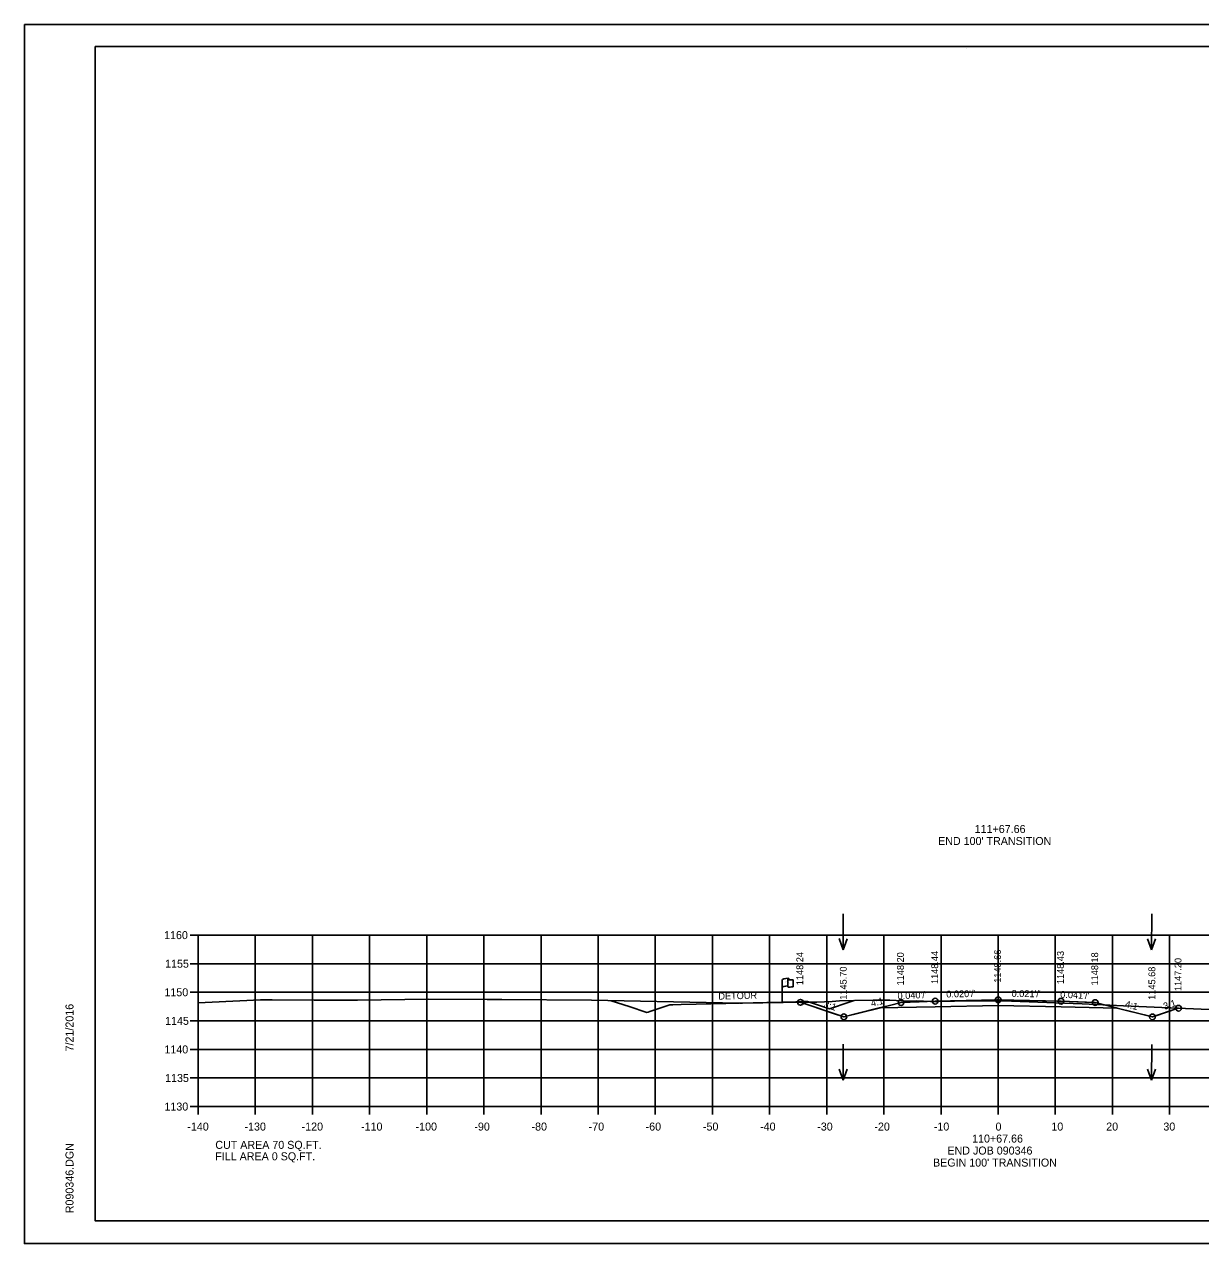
# Model space of a CAD drawing. Extents: x 1368971 to 1374497, y 378717 to 381839.
# Drawn here: x 1369472.5 to 1369678.4, y 379288.5 to 379501.8 of the extents above; entities that cross this region are included whole.
import ezdxf

# ---------------------------------------------------------------- set-up
doc = ezdxf.new("R2010")
doc.units = 0
for name, color, linetype in [('E_Existing ROW', 7, 'Continuous'), ('R_Alt Surface', 7, 'Continuous'), ('R_Axis', 7, 'Continuous'), ('R_Axis Annot', 7, 'Continuous'), ('R_Border', 7, 'Continuous'), ('R_Contours', 7, 'Continuous'), ('R_Exist Surface', 7, 'Continuous'), ('R_Fin Surface', 7, 'Continuous'), ('R_Grid', 7, 'Continuous'), ('R_No Plot', 7, 'Continuous'), ('R_Water Annot', 7, 'Continuous'), ('R_Xsect Elev', 7, 'Continuous'), ('R_Xsect Slope', 7, 'Continuous')]:
    doc.layers.add(name, color=color, linetype=linetype)

msp = doc.modelspace()

# ---------------------------------------------------------------- linework, layer by layer
at = {"layer": 'E_Existing ROW'}
for p, q in [((1369605.14, 379330.67), (1369605.14, 379334.62)), ((1369606.14, 379334.71), (1369606.14, 379334.7)), ((1369606.14, 379334.7), (1369606.14, 379333.47)), ((1369606.3, 379334.87), (1369606.3, 379334.63)), ((1369607.07, 379334.68), (1369607.07, 379333.44))]:
    msp.add_line(p, q, dxfattribs=at)
for centre, radius, start, end in [((1369606.21, 379334.71), 0.078, 88.6458, 274.2828), ((1369606.21, 379333.47), 0.0783, 180, 273.9564), ((1369606.23, 379334.87), 0.0783, 263.0712, 93.9564)]:
    msp.add_arc(centre, radius, start, end, dxfattribs=at)
for centre, major_axis, ratio, start_param, end_param in [((1369606.72, 379334.66), (-1.58, -0.04), 0.19887, 5.030368, 6.283185), ((1369606.72, 379333.34), (-1.58, -0.04), 0.19887, 5.083035, 6.194897), ((1369607.43, 379334.78), (-1.23, -0.13), 0.052933, 0.159456, 1.268315), ((1369607.43, 379333.54), (-1.23, -0.13), 0.052933, 0.159456, 1.268315)]:
    msp.add_ellipse(centre, major_axis=major_axis, ratio=ratio, start_param=start_param, end_param=end_param, dxfattribs=at)
at = {"layer": 'R_Alt Surface'}
msp.add_lwpolyline([(1369622.1, 379329.73), (1369631.93, 379329.92), (1369642.93, 379330.14), (1369653.93, 379329.91), (1369663.76, 379329.71)], dxfattribs=at)
at = {"layer": 'R_Axis'}
for p, q in [((1369501.53, 379342.48), (1369502.93, 379342.48)), ((1369502.93, 379312.48), (1369502.93, 379342.48)), ((1369501.53, 379337.48), (1369502.93, 379337.48)), ((1369501.53, 379332.48), (1369502.93, 379332.48)), ((1369501.53, 379327.48), (1369502.93, 379327.48)), ((1369501.53, 379322.48), (1369502.93, 379322.48)), ((1369501.53, 379317.48), (1369502.93, 379317.48)), ((1369501.53, 379312.48), (1369502.93, 379312.48)), ((1369502.93, 379312.48), (1369782.93, 379312.48)), ((1369502.93, 379311.08), (1369502.93, 379312.48)), ((1369512.93, 379311.08), (1369512.93, 379312.48)), ((1369522.93, 379311.08), (1369522.93, 379312.48)), ((1369532.93, 379311.08), (1369532.93, 379312.48)), ((1369542.93, 379311.08), (1369542.93, 379312.48)), ((1369552.93, 379311.08), (1369552.93, 379312.48)), ((1369562.93, 379311.08), (1369562.93, 379312.48)), ((1369572.93, 379311.08), (1369572.93, 379312.48)), ((1369582.93, 379311.08), (1369582.93, 379312.48)), ((1369592.93, 379311.08), (1369592.93, 379312.48)), ((1369602.93, 379311.08), (1369602.93, 379312.48)), ((1369612.93, 379311.08), (1369612.93, 379312.48)), ((1369622.93, 379311.08), (1369622.93, 379312.48)), ((1369632.93, 379311.08), (1369632.93, 379312.48)), ((1369642.93, 379311.08), (1369642.93, 379312.48)), ((1369652.93, 379311.08), (1369652.93, 379312.48)), ((1369662.93, 379311.08), (1369662.93, 379312.48)), ((1369672.93, 379311.08), (1369672.93, 379312.48))]:
    msp.add_line(p, q, dxfattribs=at)
at = {"layer": 'R_Border'}
for p, q in [((1369484.93, 379497.94), (1369801.11, 379497.94)), ((1369484.93, 379292.48), (1369484.93, 379497.94)), ((1369637.45, 379497.68), (1369637.45, 379497.68)), ((1369637.45, 379497.68), (1369637.45, 379497.68)), ((1369484.93, 379292.48), (1369484.93, 379292.48)), ((1369801.11, 379292.48), (1369484.93, 379292.48))]:
    msp.add_line(p, q, dxfattribs=at)
at = {"layer": 'R_Contours'}
msp.add_lwpolyline([(1369608.32, 379330.72), (1369611.21, 379330.77), (1369613.88, 379330.86), (1369615.17, 379330.96), (1369617.78, 379331.06), (1369621.24, 379331.07), (1369622.59, 379331.12), (1369623.98, 379331.07), (1369627.38, 379330.95), (1369628.64, 379331), (1369631.08, 379330.85), (1369632.46, 379330.87), (1369633.05, 379330.9), (1369635.31, 379330.94), (1369643.69, 379330.98), (1369657.63, 379330.47), (1369664.84, 379330.12), (1369671.6, 379329.79), (1369674.46, 379329.68), (1369670.35, 379328.3), (1369669.93, 379328.16), (1369669.93, 379328.18), (1369669.39, 379328.31), (1369663.76, 379329.72), (1369663.76, 379329.71), (1369653.93, 379329.91), (1369642.93, 379330.14), (1369631.93, 379329.92), (1369622.1, 379329.73), (1369618.22, 379328.76), (1369615.93, 379328.18), (1369613.94, 379328.85)], close=True, dxfattribs=at)
at = {"layer": 'R_Exist Surface'}
msp.add_lwpolyline([(1369502.93, 379330.61), (1369505.38, 379330.75), (1369513.85, 379331.14), (1369515.9, 379331.16), (1369523.26, 379331.12), (1369529.41, 379331.08), (1369529.85, 379331.1), (1369530.82, 379331.11), (1369543.23, 379331.26), (1369543.24, 379331.26), (1369543.24, 379331.26), (1369543.24, 379331.26), (1369553.5, 379331.22), (1369556.08, 379331.19), (1369571.78, 379331.08), (1369594.68, 379330.62), (1369597.76, 379330.57), (1369598.17, 379330.56), (1369605.33, 379330.67), (1369611.21, 379330.77), (1369613.88, 379330.86), (1369615.17, 379330.96), (1369617.78, 379331.06), (1369621.24, 379331.07), (1369622.59, 379331.12), (1369623.98, 379331.07), (1369627.38, 379330.95), (1369628.64, 379331), (1369631.08, 379330.85), (1369632.46, 379330.87), (1369633.05, 379330.9), (1369635.31, 379330.94), (1369643.69, 379330.98), (1369657.63, 379330.47), (1369664.84, 379330.12), (1369671.6, 379329.79), (1369679.83, 379329.49)], dxfattribs=at)
at = {"layer": 'R_Fin Surface'}
for points in [[(1369575.2, 379331.01), (1369578.35, 379329.97), (1369581.46, 379328.95), (1369581.66, 379329.02), (1369581.96, 379329.12), (1369583.22, 379329.54), (1369585.47, 379330.3), (1369586.02, 379330.31), (1369587.48, 379330.35), (1369595.25, 379330.53), (1369602.44, 379330.69), (1369607.55, 379330.81), (1369608.58, 379330.84), (1369609.55, 379330.86), (1369611.32, 379330.28), (1369612.56, 379329.87), (1369612.61, 379329.85), (1369612.64, 379329.84), (1369612.9, 379329.76), (1369613.39, 379329.6), (1369616.84, 379330.76), (1369617.74, 379331.06)], [(1369608.3, 379330.72), (1369615.93, 379328.18), (1369622.1, 379329.72), (1369625.93, 379330.68), (1369631.93, 379330.92), (1369642.93, 379331.14), (1369653.93, 379330.92), (1369653.93, 379330.91), (1369659.93, 379330.68), (1369659.93, 379330.67), (1369663.76, 379329.72), (1369663.76, 379329.71), (1369669.93, 379328.18), (1369669.93, 379328.17), (1369674.45, 379329.68), (1369674.49, 379329.68)], [(1369608.32, 379330.72), (1369613.94, 379328.85), (1369615.93, 379328.18), (1369618.22, 379328.76), (1369622.1, 379329.73), (1369623.71, 379330.13), (1369625.93, 379330.68), (1369629.08, 379330.81), (1369631.93, 379330.92), (1369642.72, 379331.13), (1369642.93, 379331.14), (1369643.17, 379331.13), (1369653.2, 379330.93), (1369653.93, 379330.91), (1369659.44, 379330.69), (1369659.93, 379330.67), (1369659.93, 379330.68), (1369663.43, 379329.79), (1369663.76, 379329.71), (1369663.76, 379329.72), (1369669.39, 379328.31), (1369669.93, 379328.18), (1369669.93, 379328.16), (1369670.35, 379328.3), (1369674.46, 379329.68), (1369674.51, 379329.68)]]:
    msp.add_lwpolyline(points, dxfattribs=at)
at = {"layer": 'R_Grid'}
for p, q in [((1369502.93, 379342.48), (1369782.93, 379342.48)), ((1369502.93, 379312.48), (1369502.93, 379342.48)), ((1369512.93, 379312.48), (1369512.93, 379342.48)), ((1369522.93, 379312.48), (1369522.93, 379342.48)), ((1369532.93, 379312.48), (1369532.93, 379342.48)), ((1369542.93, 379312.48), (1369542.93, 379342.48)), ((1369552.93, 379312.48), (1369552.93, 379342.48)), ((1369562.93, 379312.48), (1369562.93, 379342.48)), ((1369572.93, 379312.48), (1369572.93, 379342.48)), ((1369582.93, 379312.48), (1369582.93, 379342.48)), ((1369592.93, 379312.48), (1369592.93, 379342.48)), ((1369602.93, 379312.48), (1369602.93, 379342.48)), ((1369612.93, 379312.48), (1369612.93, 379342.48)), ((1369622.93, 379312.48), (1369622.93, 379342.48)), ((1369632.93, 379312.48), (1369632.93, 379342.48)), ((1369642.93, 379312.48), (1369642.93, 379342.48)), ((1369652.93, 379312.48), (1369652.93, 379342.48)), ((1369662.93, 379312.48), (1369662.93, 379342.48)), ((1369672.93, 379312.48), (1369672.93, 379342.48)), ((1369502.93, 379337.48), (1369782.93, 379337.48)), ((1369502.93, 379332.48), (1369782.93, 379332.48)), ((1369502.93, 379327.48), (1369782.93, 379327.48)), ((1369502.93, 379322.48), (1369782.93, 379322.48)), ((1369502.93, 379317.48), (1369782.93, 379317.48)), ((1369502.93, 379312.48), (1369782.93, 379312.48))]:
    msp.add_line(p, q, dxfattribs=at)
at = {"layer": 'R_No Plot'}
for p, q in [((1369472.53, 379501.84), (1369805.86, 379501.84)), ((1369472.53, 379288.5), (1369805.86, 379288.5))]:
    msp.add_line(p, q, dxfattribs=at)
for points in [[(1369472.52, 379501.84), (1369805.86, 379501.84), (1369805.86, 379288.5), (1369472.52, 379288.5)], [(1369718.85, 379497.94), (1369718.85, 379488.06), (1369754.58, 379488.06), (1369754.58, 379485.14), (1369777.78, 379485.14), (1369777.78, 379461.93), (1369801.11, 379461.93), (1369801.11, 379292.48), (1369484.93, 379292.48), (1369484.93, 379497.94)]]:
    msp.add_lwpolyline(points, close=True, dxfattribs=at)
for centre in [(1369631.93, 379330.92), (1369642.93, 379331.14), (1369653.93, 379330.91), (1369608.32, 379330.72), (1369625.93, 379330.68), (1369659.93, 379330.67), (1369674.51, 379329.68), (1369615.93, 379328.18), (1369669.93, 379328.16)]:
    msp.add_circle(centre, 0.5, dxfattribs=at)
at = {"layer": 'R_Water Annot'}
for p, q in [((1369615.8, 379346.22), (1369615.78, 379339.93)), ((1369669.8, 379346.19), (1369669.78, 379339.91)), ((1369615.78, 379339.93), (1369615.09, 379341.86)), ((1369615.78, 379339.93), (1369616.49, 379341.85)), ((1369669.78, 379339.91), (1369669.09, 379341.83)), ((1369669.78, 379339.91), (1369670.49, 379341.83)), ((1369615.8, 379323.38), (1369615.78, 379317.1)), ((1369669.8, 379323.36), (1369669.78, 379317.08)), ((1369615.78, 379317.1), (1369615.09, 379319.02)), ((1369615.78, 379317.1), (1369616.49, 379319.02)), ((1369669.78, 379317.08), (1369669.09, 379319)), ((1369669.78, 379317.08), (1369670.49, 379319))]:
    msp.add_line(p, q, dxfattribs=at)

# ---------------------------------------------------------------- texts
at = {"layer": 'E_Existing ROW'}
for s, height, rotation, p in [('R ', 0.2, 9.9884, (1369605.66, 379334.12)), (' O', 0.2, 9.9884, (1369605.81, 379334.17)), ('W', 0.2, 351.1788, (1369606.14, 379334)), ('DWB 11-9-07', 0.001, 90, (1369606.3, 379334.63)), ('DWB 11-9-07', 0.001, 5.0717, (1369607.06, 379333.44)), ('DWB 11-9-07', 0.001, 90, (1369605.14, 379330.67))]:
    msp.add_text(s, height=height, rotation=rotation, dxfattribs=at).set_placement(p)
at = {"layer": 'R_Axis'}
msp.add_text('-', height=0.0001, dxfattribs=at).set_placement((1369502.93, 379312.48))
at = {"layer": 'R_Axis Annot'}
for s, p in [('111+67.66', (1369638.82, 379360.35)), ("END 100' TRANSITION", (1369632.42, 379358.25)), ('1160', (1369496.97, 379341.78)), ('1155', (1369497.15, 379336.78)), ('1150', (1369497.03, 379331.78)), ('1145', (1369497.15, 379326.78)), ('1140', (1369497.03, 379321.78)), ('1135', (1369497.15, 379316.78)), ('1130', (1369497.03, 379311.78)), ('-140', (1369501.04, 379308.28)), ('-130', (1369511.04, 379308.28)), ('-120', (1369521.04, 379308.28)), ('-110', (1369531.44, 379308.28)), ('-100', (1369540.98, 379308.28)), ('-90', (1369551.27, 379308.28)), ('-80', (1369561.27, 379308.28)), ('-70', (1369571.27, 379308.28)), ('-60', (1369581.24, 379308.28)), ('-50', (1369591.27, 379308.28)), ('-40', (1369601.27, 379308.28)), ('-30', (1369611.27, 379308.28)), ('-20', (1369621.27, 379308.28)), ('-10', (1369631.67, 379308.28)), ('0', (1369642.47, 379308.28)), ('10', (1369652.24, 379308.28)), ('20', (1369661.84, 379308.28)), ('30', (1369671.84, 379308.28)), ('CUT AREA 70 SQ.FT.', (1369505.93, 379305.08)), ('110+67.66', (1369638.37, 379306.18)), ('FILL AREA 0 SQ.FT.', (1369505.93, 379303.08)), ('END JOB 090346', (1369634.05, 379304.08)), ("BEGIN 100' TRANSITION", (1369631.53, 379301.98))]:
    msp.add_text(s, height=1.4, dxfattribs=at).set_placement(p)
at = {"layer": 'R_Border'}
for s, p in [('7/21/2016', (1369481.12, 379322.13)), ('R090346.DGN', (1369481.12, 379293.81))]:
    msp.add_text(s, height=1.4, rotation=90, dxfattribs=at).set_placement(p)
at = {"layer": 'R_Water Annot'}
msp.add_text('DETOUR', height=1.2, rotation=1.4118, dxfattribs=at).set_placement((1369593.98, 379331.19))
at = {"layer": 'R_Xsect Elev'}
for s, p in [('1148.66', (1369643.43, 379334.14)), ('1148.24', (1369608.82, 379333.72)), ('1148.20', (1369626.43, 379333.68)), ('1148.44', (1369632.43, 379333.92)), ('1148.43', (1369654.43, 379333.91)), ('1148.18', (1369660.43, 379333.67)), ('1147.20', (1369675.01, 379332.68)), ('1145.70', (1369616.43, 379331.18)), ('1145.68', (1369670.43, 379331.16))]:
    msp.add_text(s, height=1.2, rotation=90, dxfattribs=at).set_placement(p)
at = {"layer": 'R_Xsect Slope'}
for s, rotation, p in [('4:1', 14.032, (1369620.81, 379329.92)), ("0.040'/'", 2.2827, (1369625.35, 379331.26)), ("0.020'/'", 1.1271, (1369633.86, 379331.56)), ("0.021'/'", 358.8193, (1369645.27, 379331.69)), ("0.041'/'", 357.6747, (1369653.78, 379331.52)), ('3:1', 341.5622, (1369612.28, 379329.93)), ('4:1', 345.9328, (1369665.05, 379329.9)), ('3:1', 18.4006, (1369672.06, 379329.4))]:
    msp.add_text(s, height=1.2, rotation=rotation, dxfattribs=at).set_placement(p)

doc.saveas('drawing.dxf')
